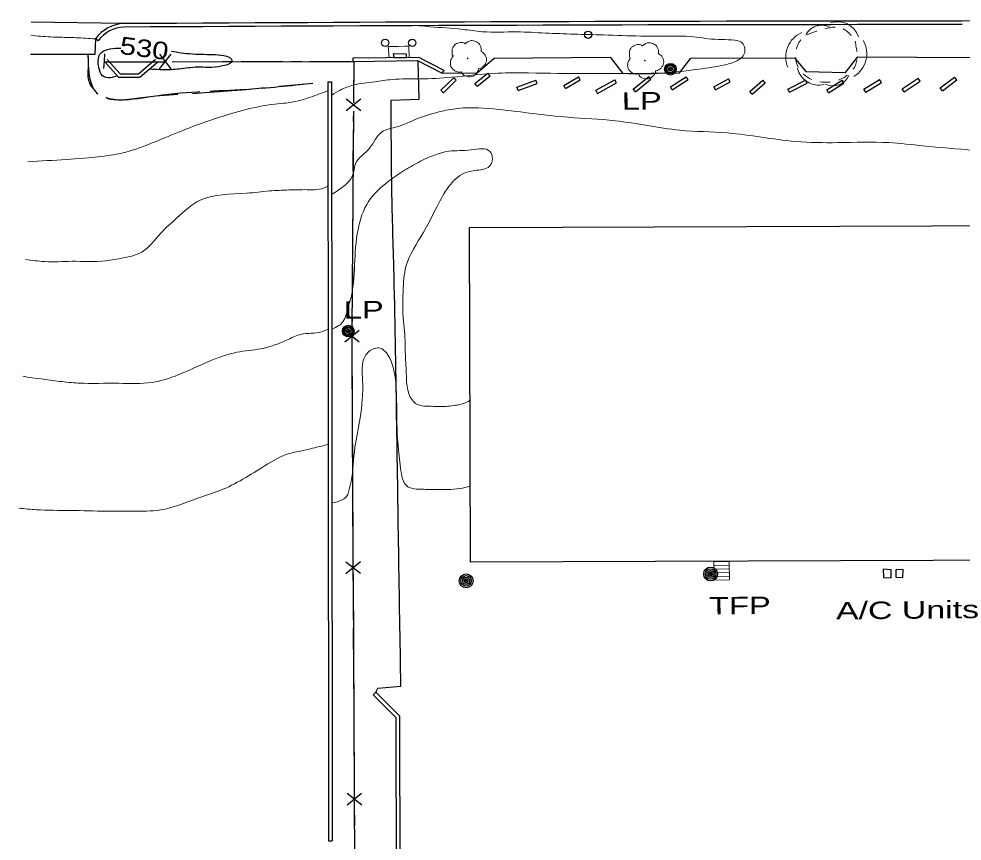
# Model space of a CAD drawing. Extents: x 2362213 to 2366494, y 6968794 to 6978110.
# Drawn here: x 2362412.9 to 2362672, y 6976234.5 to 6976460.4 of the extents above; entities that cross this region are included whole.
import ezdxf
from ezdxf.enums import TextEntityAlignment as Align

# ---------------------------------------------------------------- set-up
doc = ezdxf.new("R2010")
doc.units = 0
doc.header["$LTSCALE"] = 1.9
for name, pattern in [('LONG_DASH_SHORT_DASH', [9.9, 6, -1.2, 1.5, -1.2]), ('LONG_DASHED', [7.5, 6, -1.5]), ('MEDIUM_DASHED', [4.5, 3, -1.5]), ('SHORT_DASHED', [2.7, 1.5, -1.2])]:
    doc.linetypes.add(name, pattern=pattern)
for name, color, linetype, lineweight in [('11', 7, 'Continuous', 25), ('14', 7, 'Continuous', 13), ('16', 7, 'Continuous', 13), ('17', 7, 'Continuous', 25), ('2', 7, 'Continuous', 25), ('20', 7, 'Continuous', 25), ('23', 7, 'Continuous', 25), ('29', 7, 'Continuous', 13), ('3', 7, 'Continuous', 25), ('31', 7, 'Continuous', 25), ('35', 7, 'Continuous', 13)]:
    doc.layers.add(name, color=color, linetype=linetype, lineweight=lineweight)

msp = doc.modelspace()

# ---------------------------------------------------------------- linework, layer by layer
at = {"layer": '11'}
msp.add_lwpolyline([(2362536.616, 6976403.113), (2362867.131, 6976404.28), (2362867.457, 6976312.279), (2362536.942, 6976311.112)], close=True, dxfattribs=at)
at = {"layer": '14', "linetype": 'MEDIUM_DASHED'}
msp.add_lwpolyline([(2362520.04, 6976449.867), (2362519.981, 6976452.886), (2362514.342, 6976452.773), (2362514.57, 6976449.805)], dxfattribs=at)
at = {"layer": '14'}
for points in [[(2362517.002, 6976452.828), (2362514.342, 6976452.773), (2362514.57, 6976449.805)], [(2362520.04, 6976449.867), (2362519.981, 6976452.886), (2362519.001, 6976452.867)]]:
    msp.add_lwpolyline(points, dxfattribs=at)
at = {"layer": '16'}
for p, q in [((2362607.973, 6976311.358), (2362603.804, 6976311.248)), ((2362603.942, 6976306.19), (2362603.804, 6976311.248)), ((2362607.983, 6976311.298), (2362603.814, 6976311.188)), ((2362608.003, 6976310.298), (2362603.834, 6976310.188)), ((2362608.111, 6976306.3), (2362607.973, 6976311.358)), ((2362608.032, 6976309.298), (2362603.863, 6976309.189)), ((2362608.062, 6976308.299), (2362603.893, 6976308.189)), ((2362608.081, 6976307.3), (2362603.912, 6976307.19)), ((2362608.111, 6976306.3), (2362603.942, 6976306.19))]:
    msp.add_line(p, q, dxfattribs=at)
at = {"layer": '17'}
for p, q in [((2362451.537, 6976446.664), (2362454.739, 6976450.675)), ((2362454.737, 6976446.675), (2362451.539, 6976450.665)), ((2362436.337, 6976448.61), (2362451.338, 6976448.633)), ((2362502.788, 6976435.262), (2362506.808, 6976438.431)), ((2362502.808, 6976438.463), (2362506.789, 6976435.23)), ((2362504.76, 6976435.041), (2362504.362, 6976375.045)), ((2362502.374, 6976371.656), (2362506.393, 6976374.835)), ((2362502.393, 6976374.856), (2362506.373, 6976371.634)), ((2362502.669, 6976311.235), (2362506.69, 6976308.063)), ((2362502.69, 6976308.035), (2362506.669, 6976311.263)), ((2362504.662, 6976307.844), (2362504.993, 6976247.844)), ((2362503.025, 6976247.636), (2362507.045, 6976244.464)), ((2362503.045, 6976244.436), (2362507.025, 6976247.664))]:
    msp.add_line(p, q, dxfattribs=at)
at = {"layer": '17', "linetype": 'LONG_DASH_SHORT_DASH'}
msp.add_lwpolyline([(2362436.337, 6976448.61), (2362504.849, 6976448.732), (2362504.318, 6976368.123), (2362505.162, 6976218.565), (2362506.025, 6976073.326), (2362506.343, 6975889.77)], dxfattribs=at)
at = {"layer": '17'}
for points in [[(2362454.939, 6976448.637), (2362504.849, 6976448.732), (2362504.786, 6976438.642)], [(2362504.336, 6976371.445), (2362504.318, 6976368.123), (2362504.637, 6976311.444)], [(2362505.017, 6976244.244), (2362505.162, 6976218.565), (2362505.369, 6976184.245)]]:
    msp.add_lwpolyline(points, dxfattribs=at)
at = {"layer": '2'}
for p, q in [((2362441.768, 6976459.093), (2362416.202, 6976459.53)), ((2362434.663, 6976454.354), (2362433.878, 6976454.907)), ((2362504.67, 6976448.73), (2362504.661, 6976449.69)), ((2362538.149, 6976442.68), (2362541.713, 6976445.464)), ((2362538.736, 6976441.926), (2362542.3, 6976444.71)), ((2362542.3, 6976444.71), (2362541.713, 6976445.464)), ((2362562.586, 6976442.103), (2362566.613, 6976444.471)), ((2362567.101, 6976443.646), (2362566.613, 6976444.471)), ((2362581.626, 6976441.124), (2362585.903, 6976444.585)), ((2362586.51, 6976443.841), (2362585.903, 6976444.585)), ((2362591.851, 6976441.691), (2362596.185, 6976444.523)), ((2362596.713, 6976443.718), (2362596.185, 6976444.523)), ((2362666.008, 6976441.417), (2362669.949, 6976444.385)), ((2362670.526, 6976443.621), (2362669.949, 6976444.385)), ((2362497.754, 6976443.065), (2362498.714, 6976443.064)), ((2362528.806, 6976440.811), (2362532.334, 6976444.215)), ((2362529.473, 6976440.117), (2362533.001, 6976443.521)), ((2362533.001, 6976443.521), (2362532.334, 6976444.215)), ((2362538.736, 6976441.926), (2362538.149, 6976442.68)), ((2362549.669, 6976441.65), (2362554.921, 6976443.59)), ((2362549.998, 6976440.753), (2362555.25, 6976442.693)), ((2362555.25, 6976442.693), (2362554.921, 6976443.59)), ((2362563.074, 6976441.277), (2362562.586, 6976442.103)), ((2362563.074, 6976441.277), (2362567.101, 6976443.646)), ((2362571.399, 6976440.777), (2362576.601, 6976443.666)), ((2362571.867, 6976439.941), (2362577.069, 6976442.831)), ((2362577.069, 6976442.831), (2362576.601, 6976443.666)), ((2362582.233, 6976440.38), (2362586.51, 6976443.841)), ((2362592.379, 6976440.886), (2362596.713, 6976443.718)), ((2362603.831, 6976441.755), (2362607.86, 6976443.954)), ((2362604.289, 6976440.91), (2362608.318, 6976443.108)), ((2362608.318, 6976443.108), (2362607.86, 6976443.954)), ((2362613.654, 6976440.429), (2362617.255, 6976443.593)), ((2362614.291, 6976439.705), (2362617.892, 6976442.869)), ((2362617.892, 6976442.869), (2362617.255, 6976443.593)), ((2362624.148, 6976441.099), (2362628.975, 6976443.555)), ((2362624.586, 6976440.243), (2362629.413, 6976442.699)), ((2362629.413, 6976442.699), (2362628.975, 6976443.555)), ((2362634.791, 6976440.87), (2362639.015, 6976443.56)), ((2362635.308, 6976440.065), (2362639.534, 6976442.755)), ((2362639.534, 6976442.755), (2362639.015, 6976443.56)), ((2362645.039, 6976441.108), (2362649.334, 6976443.729)), ((2362645.537, 6976440.292), (2362649.832, 6976442.913)), ((2362649.832, 6976442.913), (2362649.334, 6976443.729)), ((2362655.569, 6976441.148), (2362659.891, 6976444.119)), ((2362656.117, 6976440.353), (2362660.439, 6976443.324)), ((2362660.439, 6976443.324), (2362659.891, 6976444.119)), ((2362666.585, 6976440.653), (2362670.526, 6976443.621)), ((2362529.473, 6976440.117), (2362528.806, 6976440.811)), ((2362549.998, 6976440.753), (2362549.669, 6976441.65)), ((2362571.867, 6976439.941), (2362571.399, 6976440.777)), ((2362582.233, 6976440.38), (2362581.626, 6976441.124)), ((2362592.379, 6976440.886), (2362591.851, 6976441.691)), ((2362604.289, 6976440.91), (2362603.831, 6976441.755)), ((2362614.291, 6976439.705), (2362613.654, 6976440.429)), ((2362624.586, 6976440.243), (2362624.148, 6976441.099)), ((2362635.308, 6976440.065), (2362634.791, 6976440.87)), ((2362645.537, 6976440.292), (2362645.039, 6976441.108)), ((2362656.117, 6976440.353), (2362655.569, 6976441.148)), ((2362666.585, 6976440.653), (2362666.008, 6976441.417)), ((2362510.911, 6976275.362), (2362510.238, 6976274.686)), ((2362497.929, 6976234.547), (2362498.889, 6976234.546))]:
    msp.add_line(p, q, dxfattribs=at)
for points in [[(2362433.878, 6976454.907), (2362433.719, 6976450.595), (2362416.007, 6976450.616)], [(2362436.214, 6976446.809), (2362436.355, 6976448.8), (2362436.496, 6976450.791)], [(2362504.661, 6976449.69), (2362522.61, 6976449.891), (2362529.594, 6976446.358), (2362529.112, 6976445.534)], [(2362529.162, 6976445.505), (2362538.802, 6976445.546), (2362543.424, 6976449.57), (2362575.262, 6976449.893), (2362578.755, 6976445.397), (2362594.314, 6976445.585), (2362597.437, 6976449.584), (2362625.906, 6976449.735), (2362629.072, 6976445.936), (2362639.966, 6976445.69), (2362643.336, 6976449.961), (2362675.627, 6976449.808)], [(2362436.437, 6976448.611), (2362440.269, 6976444.348), (2362446.119, 6976444.354), (2362451.048, 6976448.64)], [(2362437.151, 6976449.248), (2362440.7, 6976445.312), (2362445.76, 6976445.31), (2362450.421, 6976449.364)], [(2362504.67, 6976448.73), (2362522.389, 6976448.929), (2362529.162, 6976445.505)], [(2362515.172, 6976438.101), (2362522.86, 6976438.324), (2362522.55, 6976448.841)], [(2362497.754, 6976443.065), (2362497.837, 6976355.581), (2362497.929, 6976234.547)], [(2362498.714, 6976443.064), (2362498.797, 6976355.58), (2362498.889, 6976234.546)], [(2362510.911, 6976275.362), (2362511.51, 6976276.528), (2362517.806, 6976277.028)], [(2362516.903, 6975889.811), (2362517.148, 6975967.996), (2362516.689, 6976084.468), (2362516.713, 6976180.693), (2362516.548, 6976268.375), (2362510.238, 6976274.686)], [(2362517.863, 6975889.81), (2362518.108, 6975967.996), (2362517.649, 6976084.468), (2362517.673, 6976180.692), (2362517.504, 6976268.775), (2362510.911, 6976275.362)]]:
    msp.add_lwpolyline(points, dxfattribs=at)
for centre, radius, start, end in [((2362897.686, 6935063.058), 41397.352, 89.9572, 90.31236), ((2362441.952, 6976449.215), 9.88, 91.06629, 144.81589), ((2362441.952, 6976449.215), 8.919, 91.06629, 144.81589), ((2362675.377, 6937625.074), 38834.721, 90.00498, 90.34467), ((2362675.377, 6937625.074), 38833.761, 90.00498, 90.34467)]:
    msp.add_arc(centre, radius, start, end, dxfattribs=at)
msp.add_spline([(2362517.806, 6976277.028), (2362516.639, 6976351.271), (2362515.869, 6976392.146), (2362515.303, 6976414.831), (2362515.172, 6976438.111)], degree=3, dxfattribs=at)
at = {"layer": '20'}
for centre, radius in [((2362513.492, 6976453.805), 1), ((2362520.932, 6976453.806), 1), ((2362569.263, 6976456.046), 1), ((2362591.855, 6976446.581), 1.6), ((2362591.855, 6976446.581), 1.3), ((2362591.855, 6976446.581), 1), ((2362591.855, 6976446.581), 0.539), ((2362591.855, 6976446.581), 0.192), ((2362503.356, 6976374.615), 1.6), ((2362503.356, 6976374.615), 1.3), ((2362503.356, 6976374.615), 1), ((2362503.356, 6976374.615), 0.539), ((2362503.356, 6976374.615), 0.192), ((2362602.896, 6976307.87), 1.9), ((2362535.731, 6976305.97), 1.9), ((2362535.731, 6976305.97), 1.442), ((2362602.896, 6976307.87), 1.442), ((2362602.896, 6976307.87), 0.973), ((2362602.896, 6976307.87), 0.539), ((2362602.896, 6976307.87), 0.192), ((2362535.731, 6976305.97), 0.973), ((2362535.731, 6976305.97), 0.539), ((2362535.731, 6976305.97), 0.192)]:
    msp.add_circle(centre, radius, dxfattribs=at)
at = {"layer": '23'}
for points in [[(2362515.671, 6976450.785), (2362515.83, 6976449.807), (2362519.311, 6976449.77), (2362519.322, 6976450.71)], [(2362650.345, 6976309.221), (2362650.427, 6976306.893), (2362652.478, 6976306.822), (2362652.467, 6976309.051)], [(2362653.797, 6976309.004), (2362653.826, 6976306.985), (2362655.748, 6976306.884), (2362655.777, 6976309.073)]]:
    msp.add_lwpolyline(points, close=True, dxfattribs=at)
at = {"layer": '29'}
for centre in [(2362536.153, 6976449.571), (2362584.851, 6976448.994)]:
    msp.add_circle(centre, 0.1, dxfattribs=at)
for centre, radius, start, end in [((2362633.42, 6976453.852), 4.825, 64.73871, 154.73871), ((2362637.768, 6976453.615), 6.038, 18.29548, 108.29548), ((2362630.781, 6976449.948), 7.242, 112.7507, 202.7507), ((2362638.553, 6976450.79), 7.242, 300.36441, 30.36441), ((2362632.627, 6976448.258), 6.038, 193.69362, 283.69362), ((2362636.479, 6976446.824), 4.825, 245.87273, 335.87273)]:
    msp.add_arc(centre, radius, start, end, dxfattribs=at)
at = {"layer": '29', "linetype": 'SHORT_DASHED'}
msp.add_spline([(2362642.595, 6976454.264), (2362642.815, 6976447.966), (2362636.289, 6976443.115), (2362626.849, 6976447.314), (2362627.689, 6976454.642), (2362633.203, 6976457.385), (2362638.699, 6976457.907), (2362642.733, 6976454.475)], degree=3, dxfattribs=at)
at = {"layer": '29'}
for points in [[(2362532.188, 6976450.143), (2362532.208, 6976450.153), (2362532.127, 6976450.222), (2362531.891, 6976450.85), (2362531.929, 6976452.13), (2362532.817, 6976453.429), (2362534.122, 6976453.911), (2362535.244, 6976453.722), (2362535.475, 6976453.594), (2362535.545, 6976453.595), (2362535.595, 6976453.635), (2362535.942, 6976453.928), (2362536.808, 6976454.377), (2362538.018, 6976454.308), (2362539.134, 6976453.719), (2362539.868, 6976452.296), (2362539.876, 6976451.436)], [(2362580.885, 6976449.566), (2362580.905, 6976449.576), (2362580.825, 6976449.646), (2362580.589, 6976450.273), (2362580.627, 6976451.554), (2362581.514, 6976452.852), (2362582.82, 6976453.335), (2362583.942, 6976453.145), (2362584.173, 6976453.018), (2362584.243, 6976453.018), (2362584.292, 6976453.059), (2362584.64, 6976453.352), (2362585.505, 6976453.8), (2362586.716, 6976453.732), (2362587.832, 6976453.143), (2362588.565, 6976451.719), (2362588.574, 6976450.86)], [(2362539.866, 6976451.456), (2362541.006, 6976450.397), (2362541.291, 6976448.809), (2362540.583, 6976447.482), (2362539.929, 6976446.936), (2362539.261, 6976446.72), (2362539.111, 6976446.708), (2362539.092, 6976446.598), (2362538.77, 6976445.696), (2362537.231, 6976444.531), (2362535.339, 6976444.813), (2362534.44, 6976445.755), (2362534.368, 6976445.884), (2362534.249, 6976445.863), (2362533.037, 6976445.981), (2362531.768, 6976446.978), (2362531.422, 6976448.615), (2362531.793, 6976449.639), (2362532.118, 6976450.082), (2362532.188, 6976450.133)], [(2362588.563, 6976450.879), (2362589.703, 6976449.82), (2362589.989, 6976448.233), (2362589.281, 6976446.906), (2362588.626, 6976446.361), (2362587.958, 6976446.144), (2362587.808, 6976446.133), (2362587.79, 6976446.023), (2362587.468, 6976445.12), (2362585.929, 6976443.955), (2362584.036, 6976444.237), (2362583.137, 6976445.178), (2362583.066, 6976445.308), (2362582.946, 6976445.287), (2362581.735, 6976445.405), (2362580.466, 6976446.403), (2362580.12, 6976448.039), (2362580.49, 6976449.062), (2362580.816, 6976449.506), (2362580.886, 6976449.556)]]:
    msp.add_spline(points, degree=3, dxfattribs=at)
at = {"layer": '3'}
msp.add_line((2362484.464, 6976441.889), (2362493.576, 6976442.776), dxfattribs=at)
for points in [[(2362431.839, 6976450.597), (2362431.859, 6976449.527), (2362431.879, 6976448.467), (2362431.797, 6976444.507), (2362431.946, 6976443.539), (2362432.5, 6976442.134), (2362433.42, 6976441.053)], [(2362436.749, 6976438.904), (2362437.573, 6976438.552), (2362440.809, 6976438.053), (2362450.527, 6976439.285), (2362456.554, 6976439.683)], [(2362460.541, 6976439.941), (2362462.85, 6976440.093), (2362475.172, 6976441.04), (2362480.478, 6976441.521)]]:
    msp.add_lwpolyline(points, dxfattribs=at)
at = {"layer": '3', "linetype": 'LONG_DASHED'}
msp.add_spline([(2362431.839, 6976450.597), (2362431.879, 6976448.467), (2362433.622, 6976440.815), (2362450.527, 6976439.285), (2362475.172, 6976441.04), (2362493.576, 6976442.776)], degree=3, dxfattribs=at)
at = {"layer": '31'}
for points in [[(2362439.884, 6976444.774), (2362438.049, 6976444.237), (2362435.843, 6976444.786), (2362434.823, 6976447.065), (2362435.137, 6976450.688), (2362440.082, 6976452.346), (2362440.913, 6976452.353)], [(2362454.761, 6976451.535), (2362457.435, 6976451.111), (2362463.71, 6976450.67), (2362469.885, 6976450.159), (2362470.859, 6976449.729), (2362471.395, 6976449.044), (2362468.82, 6976447.459), (2362461.832, 6976447.122), (2362456.898, 6976446.605), (2362452.55, 6976446.384), (2362448.678, 6976446.577)]]:
    msp.add_spline(points, degree=3, dxfattribs=at)
at = {"layer": '35'}
for points in [[(2362522.827, 6976458.535), (2362525.72, 6976458.252), (2362534.748, 6976457.517), (2362540.124, 6976456.888), (2362549.725, 6976456.82), (2362557.498, 6976456.514), (2362565.402, 6976456.209), (2362573.515, 6976455.986), (2362583.717, 6976455.693), (2362591.128, 6976455.654), (2362599.001, 6976455.389), (2362602.275, 6976454.93), (2362609.559, 6976454.54), (2362611.244, 6976454.086), (2362612.203, 6976450.975), (2362609.735, 6976448.701), (2362605.935, 6976447.585), (2362598.746, 6976446.477), (2362588.396, 6976445.369), (2362575.695, 6976445.408), (2362568.875, 6976445.383), (2362552.903, 6976445.541), (2362544.483, 6976445.48), (2362531.793, 6976444.37), (2362523.037, 6976443.926), (2362515.418, 6976443.754), (2362510.624, 6976443.138), (2362504.732, 6976442.192), (2362501.165, 6976440.838), (2362498.719, 6976439.394)], [(2362765.842, 6976459.239), (2362774.69, 6976458.503), (2362792.164, 6976458.129), (2362808.554, 6976458.166), (2362822.902, 6976457.491), (2362835.782, 6976457.394), (2362845.33, 6976456.805), (2362849.866, 6976456.158), (2362851.315, 6976455.212), (2362853.613, 6976451.113), (2362853.688, 6976447.465), (2362852.552, 6976442.914), (2362847.696, 6976438.337), (2362839.368, 6976436.958), (2362825.324, 6976436.314), (2362815.538, 6976434.66), (2362797.511, 6976429.138), (2362784.643, 6976428.756), (2362764.046, 6976428.329), (2362753.036, 6976427.354), (2362740.373, 6976425.344), (2362712.014, 6976423.175), (2362689.605, 6976422.961), (2362675.381, 6976424.256), (2362661.228, 6976425.52), (2362651.849, 6976426.391), (2362637.899, 6976426.398), (2362626.195, 6976426.737), (2362607.532, 6976429.059), (2362594.434, 6976429.824), (2362576.669, 6976432.415), (2362563.779, 6976433.353), (2362544.627, 6976435.53), (2362533.494, 6976435.804), (2362528.252, 6976434.834), (2362521.574, 6976432.661), (2362516.782, 6976430.755), (2362512.595, 6976429.355), (2362509.227, 6976424.913), (2362505.347, 6976420.557), (2362504.539, 6976417.339), (2362502.255, 6976414.547), (2362500.537, 6976413.299), (2362498.738, 6976412.142)], [(2362416.127, 6976455.908), (2362418.79, 6976455.633), (2362424.333, 6976455.356), (2362428.585, 6976455.226), (2362433.878, 6976454.907)], [(2362497.757, 6976440.655), (2362492.993, 6976438.91), (2362487.527, 6976437.448), (2362484.849, 6976437.152), (2362478.258, 6976436.189), (2362470.328, 6976434.123), (2362457.709, 6976429.682), (2362450.039, 6976426.539), (2362441.875, 6976423.701), (2362435.635, 6976422.612), (2362425.903, 6976421.77), (2362415.338, 6976421.14)], [(2362536.788, 6976355.592), (2362536.331, 6976355.298), (2362532.801, 6976354.224), (2362528.534, 6976353.893), (2362526.724, 6976353.936), (2362521.866, 6976354.75), (2362519.857, 6976357.801), (2362519.324, 6976362.316), (2362519.037, 6976368.234), (2362518.915, 6976372.684), (2362518.323, 6976380.187), (2362518.431, 6976385.649), (2362519.207, 6976392.387), (2362523.939, 6976401.632), (2362527.397, 6976408.165), (2362530.534, 6976413.725), (2362534.637, 6976417.695), (2362538.127, 6976418.739), (2362542.146, 6976419.897), (2362542.932, 6976422.455), (2362542.277, 6976423.967), (2362537.153, 6976424.389), (2362530.966, 6976424.03), (2362523.222, 6976421.277), (2362518.846, 6976418.795), (2362514.315, 6976415.712), (2362508.947, 6976410.249), (2362506.029, 6976402.541), (2362505.103, 6976392.783), (2362503.895, 6976383.08), (2362503.371, 6976381.365), (2362501.852, 6976377.13), (2362500.791, 6976376.131), (2362498.78, 6976375.152)], [(2362497.777, 6976414.394), (2362495.384, 6976413.58), (2362492.775, 6976413.466), (2362487.036, 6976413.391), (2362481.678, 6976413.11), (2362475.434, 6976412.51), (2362462.662, 6976410.559), (2362456.277, 6976405.708), (2362451.837, 6976401.485), (2362446.606, 6976396.336), (2362441.522, 6976394.708), (2362436.668, 6976393.921), (2362427.45, 6976393.784), (2362419.96, 6976393.712), (2362414.663, 6976394.312)], [(2362497.82, 6976375.173), (2362496.017, 6976374.406), (2362490.364, 6976373.712), (2362486.877, 6976372.319), (2362479.301, 6976369.746), (2362472.78, 6976368.783), (2362465.442, 6976366.413), (2362456.638, 6976362.599), (2362449.438, 6976360.511), (2362440.329, 6976360.274), (2362429.188, 6976360.338), (2362423.994, 6976360.798), (2362413.969, 6976362.183)], [(2362536.863, 6976332.022), (2362533.999, 6976331.344), (2362527.431, 6976331.112), (2362522.87, 6976331.168), (2362519.694, 6976331.838), (2362517.715, 6976336.99), (2362516.716, 6976349.432), (2362516.196, 6976362.086), (2362513.813, 6976368.614), (2362512.151, 6976369.909), (2362510.511, 6976369.843), (2362507.982, 6976367.708), (2362507.275, 6976361.051), (2362506.593, 6976350.735), (2362505.18, 6976342.631), (2362504.11, 6976333.25), (2362503.426, 6976330.453), (2362502.859, 6976329.119), (2362501.697, 6976328.268), (2362498.815, 6976327.38)], [(2362497.842, 6976343.451), (2362495.956, 6976343.013), (2362491.067, 6976341.846), (2362487.155, 6976340.969), (2362480.497, 6976337.645), (2362468.101, 6976330.797), (2362461.771, 6976328.628), (2362451.771, 6976325.472), (2362444.094, 6976325.158), (2362436.953, 6976325.13), (2362426.962, 6976325.325), (2362417.668, 6976325.527), (2362412.855, 6976325.972)]]:
    msp.add_spline(points, degree=3, dxfattribs=at)

# ---------------------------------------------------------------- texts
at = {"layer": '20', "width": 1.4}
for s, p in [('  LP', (2362573.531, 6976435.366)), ('  LP', (2362497.133, 6976377.975)), ('  TFP', (2362597.483, 6976296.667))]:
    msp.add_text(s, height=4.8, rotation=0.546, dxfattribs=at).set_placement(p)
at = {"layer": '23', "width": 1.45}
msp.add_text('A/C Units', height=4.8, rotation=0.546, dxfattribs=at).set_placement((2362637.366, 6976295.377))
at = {"layer": '31', "width": 1.25}
msp.add_text(' 530 ', height=4.8, rotation=352.445, dxfattribs=at).set_placement((2362446.988, 6976449.946), align=Align.CENTER)

doc.saveas('drawing.dxf')
